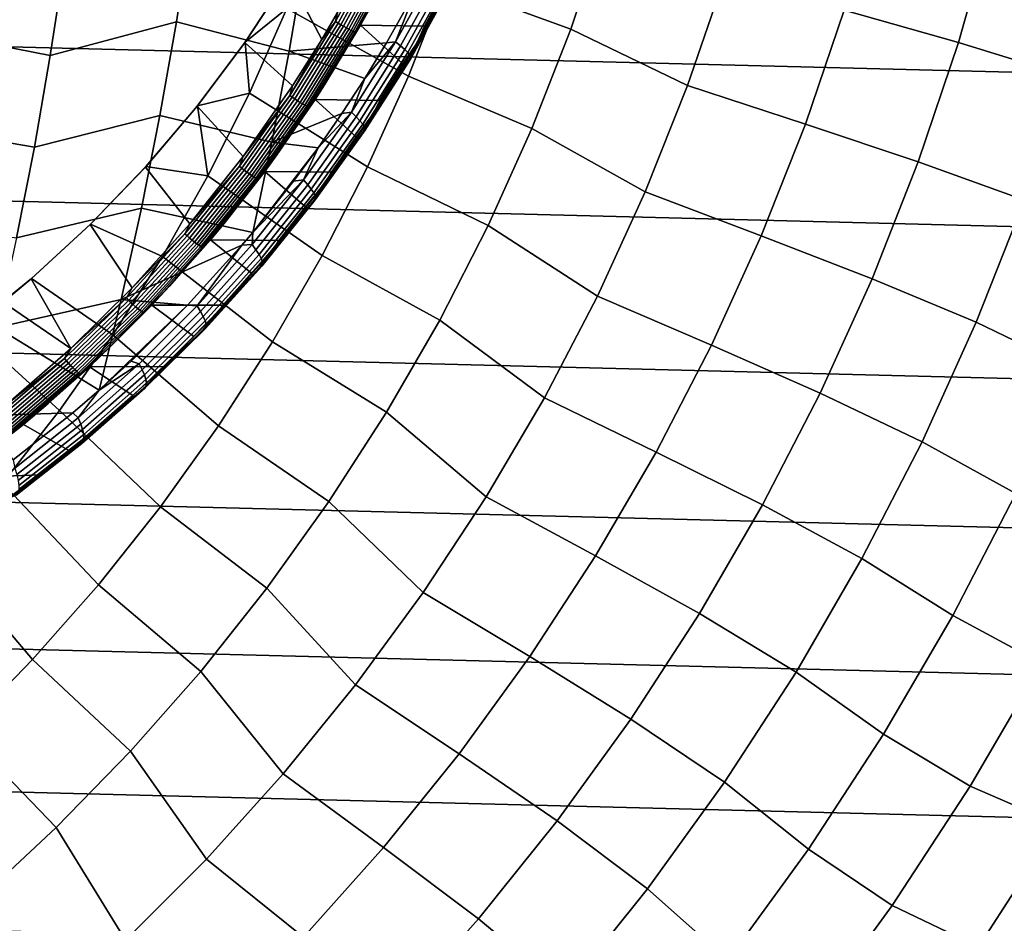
# Model space of a CAD drawing. Header units: metres. Extents: x -248 to 28, y -28 to 28.
# Tile 438 of 507: x 12 to 21, y -14 to -6. Entities that reach past the tile are written whole.
import ezdxf

# ---------------------------------------------------------------- set-up
doc = ezdxf.new("R2010")
doc.units = ezdxf.units.M
doc.layers.add('solid_10_061_053_XXX', color=7, linetype='CONTINUOUS')

msp = doc.modelspace()

# ---------------------------------------------------------------- linework, layer by layer
at = {"layer": 'solid_10_061_053_XXX'}
for points in [[(25.654264, -6.641425, -9.8), (-25.957792, -5.333158, -9.8), (-26.194746, -4.010602, -9.8), (25.957809, -5.333074, -9.8)], [(16.927977, -6.153057, 145.513077), (17.213314, -5.302673, 145.513077), (16.13413, -4.967654, 146.342194), (15.86695, -5.764342, 146.342194)], [(19.235439, -5.992, 143.698639), (20.198463, -6.265289, 142.717407), (20.487034, -5.245308, 142.717407), (19.512533, -5.016698, 143.698639)], [(12.53872, -6.374791, 152.227692), (13.602128, -6.091287, 151.535583), (13.723506, -5.294716, 151.696548), (12.657954, -5.594638, 152.395645)], [(13.723506, -5.294716, 151.696548), (13.602128, -6.091287, 151.535583), (14.554579, -6.33734, 150.696716), (14.684487, -5.562278, 150.8591)], [(17.213314, -5.302673, 145.513077), (16.927977, -6.153057, 145.513077), (17.914516, -6.626789, 144.631226), (18.226845, -5.711954, 144.631226)], [(20.198463, -6.265289, 142.717407), (21.10976, -6.54417, 141.689758), (21.411009, -5.47876, 141.689758), (20.487034, -5.245308, 142.717407)], [(25.284929, -7.93235, -9.8), (-25.654243, -6.641504, -9.8), (-25.957792, -5.333158, -9.8), (25.654264, -6.641425, -9.8)], [(11.644274, -5.36829, 153.167587), (11.531529, -6.176166, 152.998718), (12.53872, -6.374791, 152.227692), (12.657954, -5.594638, 152.395645)], [(14.944736, -6.087548, 147.679993), (14.960427, -6.012532, 147.68576), (15.293057, -5.441726, 147.619476)], [(14.944736, -6.087548, 147.679993), (15.293057, -5.441726, 147.619476), (15.315804, -5.453785, 147.61171), (14.966704, -6.10105, 147.672363)], [(14.966704, -6.10105, 147.672363), (15.315804, -5.453785, 147.61171), (15.339589, -5.465954, 147.608643), (14.989704, -6.114674, 147.669449)], [(14.989704, -6.114674, 147.669449), (15.339589, -5.465954, 147.608643), (15.363647, -5.477842, 147.610397), (15.012995, -6.127984, 147.671326)], [(15.012995, -6.127984, 147.671326), (15.363647, -5.477842, 147.610397), (15.387203, -5.489068, 147.616882), (15.035829, -6.14055, 147.677948)], [(15.156526, -6.117181, 147.767059), (15.502427, -5.466748, 147.706345), (15.868091, -5.805205, 149.185013), (15.694221, -6.12699, 149.223984)], [(15.218371, -6.00531, 147.752655), (15.502427, -5.466748, 147.706345), (15.156526, -6.117181, 147.767059)], [(14.684487, -5.562278, 150.8591), (14.554579, -6.33734, 150.696716), (15.374509, -6.267599, 150.039688), (15.617653, -5.837612, 149.987717)], [(15.035829, -6.14055, 147.677948), (15.387203, -5.489068, 147.616882), (15.409504, -5.49927, 147.627914), (15.057471, -6.151969, 147.689102)], [(15.057471, -6.151969, 147.689102), (15.409504, -5.49927, 147.627914), (15.429831, -5.508121, 147.643143), (15.077229, -6.161875, 147.704422)], [(15.077229, -6.161875, 147.704422), (15.429831, -5.508121, 147.643143), (15.44753, -5.515337, 147.662048), (15.094463, -6.169949, 147.723419)], [(15.094463, -6.169949, 147.723419), (15.44753, -5.515337, 147.662048), (15.462033, -5.520684, 147.684067), (15.108623, -6.175931, 147.745483)], [(15.108623, -6.175931, 147.745483), (15.462033, -5.520684, 147.684067), (15.218371, -6.00531, 147.752655)], [(14.960427, -6.012532, 147.68576), (14.828484, -6.237625, 147.708725), (14.548141, -5.70352, 147.993027), (15.086599, -5.581362, 147.709396)], [(15.451679, -6.258082, 149.970215), (15.790298, -5.641862, 149.899216), (15.617653, -5.837612, 149.987717)], [(15.493754, -6.2925, 149.899948), (15.834881, -5.672819, 149.828873), (15.790298, -5.641862, 149.899216), (15.451679, -6.258082, 149.970215)], [(14.18016, -6.263737, 148.067734), (14.181722, -6.260902, 147.248413), (14.549392, -5.700786, 147.171326), (14.548141, -5.70352, 147.993027)], [(14.548141, -5.70352, 147.993027), (14.828484, -6.237625, 147.708725), (14.581978, -6.630381, 147.751648), (14.18016, -6.263737, 148.067734)], [(14.532484, -5.976678, 147.116699), (14.549392, -5.700786, 147.171326), (14.181722, -6.260902, 147.248413)], [(15.527972, -6.323028, 149.823853), (15.871443, -5.700264, 149.752701), (15.834881, -5.672819, 149.828873), (15.493754, -6.2925, 149.899948)], [(15.553852, -6.349237, 149.742996), (15.899472, -5.723812, 149.671738), (15.871443, -5.700264, 149.752701), (15.527972, -6.323028, 149.823853)], [(15.57103, -6.37076, 149.658524), (15.918576, -5.743132, 149.587158), (15.899472, -5.723812, 149.671738), (15.553852, -6.349237, 149.742996)], [(15.920299, -5.773333, 149.323593), (15.629339, -6.269828, 149.291977), (15.868091, -5.805205, 149.185013), (15.963879, -5.653969, 149.224442)], [(17.914516, -6.626789, 144.631226), (18.90963, -6.952127, 143.698639), (19.235439, -5.992, 143.698639), (18.226845, -5.711954, 144.631226)], [(15.560458, -6.546747, 146.342194), (15.86695, -5.764342, 146.342194), (14.532484, -5.976678, 147.116699)], [(16.600658, -6.988181, 145.513077), (16.927977, -6.153057, 145.513077), (15.86695, -5.764342, 146.342194), (15.560458, -6.546747, 146.342194)], [(15.568577, -6.404546, 149.395401), (15.920299, -5.773333, 149.323593), (15.929063, -5.768067, 149.41185), (15.578444, -6.39861, 149.483505)], [(15.629339, -6.269828, 149.291977), (15.920299, -5.773333, 149.323593), (15.568577, -6.404546, 149.395401)], [(15.579267, -6.387296, 149.571625), (15.928486, -5.757953, 149.500122), (15.918576, -5.743132, 149.587158), (15.57103, -6.37076, 149.658524)], [(15.578444, -6.39861, 149.483505), (15.929063, -5.768067, 149.41185), (15.928486, -5.757953, 149.500122), (15.579267, -6.387296, 149.571625)], [(15.629339, -6.269828, 149.291977), (15.694221, -6.12699, 149.223984), (15.868091, -5.805205, 149.185013)], [(15.451679, -6.258082, 149.970215), (15.617653, -5.837612, 149.987717), (15.374509, -6.267599, 150.039688)], [(14.217817, -6.690847, 147.116699), (14.532484, -5.976678, 147.116699), (14.181722, -6.260902, 147.248413)], [(15.215412, -7.312932, 146.342194), (15.560458, -6.546747, 146.342194), (14.532484, -5.976678, 147.116699), (14.217817, -6.690847, 147.116699)], [(14.944736, -6.087548, 147.679993), (14.828484, -6.237625, 147.708725), (14.960427, -6.012532, 147.68576)], [(14.851411, -6.619987, 147.816528), (15.218371, -6.00531, 147.752655), (15.156526, -6.117181, 147.767059)], [(15.108623, -6.175931, 147.745483), (15.218371, -6.00531, 147.752655), (14.851411, -6.619987, 147.816528)], [(18.90963, -6.952127, 143.698639), (19.859146, -7.269529, 142.717407), (20.198463, -6.265289, 142.717407), (19.235439, -5.992, 143.698639)], [(12.404055, -7.147351, 152.037994), (13.463882, -6.880183, 151.352234), (13.602128, -6.091287, 151.535583), (12.53872, -6.374791, 152.227692)], [(13.602128, -6.091287, 151.535583), (13.463882, -6.880183, 151.352234), (14.407866, -7.104628, 150.513336), (14.554579, -6.33734, 150.696716)], [(14.55784, -6.71037, 147.74736), (14.828484, -6.237625, 147.708725), (14.944736, -6.087548, 147.679993)], [(14.55784, -6.71037, 147.74736), (14.944736, -6.087548, 147.679993), (14.966704, -6.10105, 147.672363), (14.578947, -6.725261, 147.739883)], [(14.578947, -6.725261, 147.739883), (14.966704, -6.10105, 147.672363), (14.989704, -6.114674, 147.669449), (14.601077, -6.740286, 147.737106)], [(14.601077, -6.740286, 147.737106), (14.989704, -6.114674, 147.669449), (15.012995, -6.127984, 147.671326), (14.623518, -6.754963, 147.739136)], [(14.623518, -6.754963, 147.739136), (15.012995, -6.127984, 147.671326), (15.035829, -6.14055, 147.677948), (14.64555, -6.76882, 147.745895)], [(14.64555, -6.76882, 147.745895), (15.035829, -6.14055, 147.677948), (15.057471, -6.151969, 147.689102), (14.666464, -6.781412, 147.757172)], [(14.77164, -6.745882, 147.834763), (15.156526, -6.117181, 147.767059), (15.511193, -6.443374, 149.266022), (15.319212, -6.754038, 149.311203)], [(14.851411, -6.619987, 147.816528), (15.156526, -6.117181, 147.767059), (14.77164, -6.745882, 147.834763)], [(15.629339, -6.269828, 149.291977), (15.511193, -6.443374, 149.266022), (15.156526, -6.117181, 147.767059), (15.694221, -6.12699, 149.223984)], [(11.531529, -6.176166, 152.998718), (11.403118, -6.976356, 152.806366), (12.404055, -7.147351, 152.037994), (12.53872, -6.374791, 152.227692)], [(14.666464, -6.781412, 147.757172), (15.057471, -6.151969, 147.689102), (15.077229, -6.161875, 147.704422), (14.685588, -6.792333, 147.772614)], [(14.685588, -6.792333, 147.772614), (15.077229, -6.161875, 147.704422), (15.094463, -6.169949, 147.723419), (14.702308, -6.801233, 147.791702)], [(14.702308, -6.801233, 147.791702), (15.094463, -6.169949, 147.723419), (15.108623, -6.175931, 147.745483), (14.716085, -6.807827, 147.813828)], [(14.716085, -6.807827, 147.813828), (15.108623, -6.175931, 147.745483), (14.851411, -6.619987, 147.816528)], [(16.927977, -6.153057, 145.513077), (16.600658, -6.988181, 145.513077), (17.556305, -7.524652, 144.631226), (17.914516, -6.626789, 144.631226)], [(13.777429, -6.801564, 148.149246), (13.779586, -6.798327, 147.332443), (14.181722, -6.260902, 147.248413), (14.18016, -6.263737, 148.067734)], [(14.18016, -6.263737, 148.067734), (14.581978, -6.630381, 147.751648), (14.166437, -7.224616, 147.824051), (13.777429, -6.801564, 148.149246)], [(14.217817, -6.690847, 147.116699), (14.181722, -6.260902, 147.248413), (13.779586, -6.798327, 147.332443)], [(14.554579, -6.33734, 150.696716), (15.190436, -6.568359, 150.080353), (15.374509, -6.267599, 150.039688)], [(14.55784, -6.71037, 147.74736), (14.581978, -6.630381, 147.751648), (14.828484, -6.237625, 147.708725)], [(15.079348, -6.852544, 150.05275), (15.451679, -6.258082, 149.970215), (15.190436, -6.568359, 150.080353)], [(15.118665, -6.890307, 149.98259), (15.493754, -6.2925, 149.899948), (15.451679, -6.258082, 149.970215), (15.079348, -6.852544, 150.05275)], [(15.1503, -6.923818, 149.906631), (15.527972, -6.323028, 149.823853), (15.493754, -6.2925, 149.899948), (15.118665, -6.890307, 149.98259)], [(15.451679, -6.258082, 149.970215), (15.374509, -6.267599, 150.039688), (15.190436, -6.568359, 150.080353)], [(15.568577, -6.404546, 149.395401), (15.261473, -6.865292, 149.370483), (15.511193, -6.443374, 149.266022), (15.629339, -6.269828, 149.291977)], [(19.859146, -7.269529, 142.717407), (20.755531, -7.593157, 141.689758), (21.10976, -6.54417, 141.689758), (20.198463, -6.265289, 142.717407)], [(14.554579, -6.33734, 150.696716), (14.407866, -7.104628, 150.513336), (14.998103, -6.863158, 150.124069), (15.190436, -6.568359, 150.080353)], [(15.173811, -6.952606, 149.825928), (15.553852, -6.349237, 149.742996), (15.527972, -6.323028, 149.823853), (15.1503, -6.923818, 149.906631)], [(15.188867, -6.976268, 149.741638), (15.57103, -6.37076, 149.658524), (15.553852, -6.349237, 149.742996), (15.173811, -6.952606, 149.825928)], [(15.195256, -6.994472, 149.654907), (15.579267, -6.387296, 149.571625), (15.57103, -6.37076, 149.658524), (15.188867, -6.976268, 149.741638)], [(15.19289, -7.006962, 149.566971), (15.578444, -6.39861, 149.483505), (15.579267, -6.387296, 149.571625), (15.195256, -6.994472, 149.654907)], [(15.181801, -7.013563, 149.479065), (15.568577, -6.404546, 149.395401), (15.578444, -6.39861, 149.483505), (15.19289, -7.006962, 149.566971)], [(15.261473, -6.865292, 149.370483), (15.568577, -6.404546, 149.395401), (15.181801, -7.013563, 149.479065)], [(15.261473, -6.865292, 149.370483), (15.319212, -6.754038, 149.311203), (15.511193, -6.443374, 149.266022)], [(16.232168, -7.805974, 145.513077), (16.600658, -6.988181, 145.513077), (15.560458, -6.546747, 146.342194), (15.215412, -7.312932, 146.342194)], [(24.850672, -9.202921, -9.8), (-25.284903, -7.932432, -9.8), (-25.654243, -6.641504, -9.8), (25.284929, -7.93235, -9.8)], [(14.55784, -6.71037, 147.74736), (14.166437, -7.224616, 147.824051), (14.581978, -6.630381, 147.751648)], [(14.449234, -7.211546, 147.886612), (14.851411, -6.619987, 147.816528), (14.77164, -6.745882, 147.834763)], [(14.716085, -6.807827, 147.813828), (14.851411, -6.619987, 147.816528), (14.449234, -7.211546, 147.886612)], [(15.079348, -6.852544, 150.05275), (15.190436, -6.568359, 150.080353), (14.998103, -6.863158, 150.124069)], [(17.556305, -7.524652, 144.631226), (18.535931, -7.894648, 143.698639), (18.90963, -6.952127, 143.698639), (17.914516, -6.626789, 144.631226)], [(13.86808, -7.388512, 147.116699), (14.217817, -6.690847, 147.116699), (13.779586, -6.798327, 147.332443)], [(14.832668, -8.060999, 146.342194), (15.215412, -7.312932, 146.342194), (14.217817, -6.690847, 147.116699), (13.86808, -7.388512, 147.116699)], [(14.133902, -7.307876, 147.821228), (14.166437, -7.224616, 147.824051), (14.55784, -6.71037, 147.74736)], [(14.133902, -7.307876, 147.821228), (14.55784, -6.71037, 147.74736), (14.578947, -6.725261, 147.739883), (14.154066, -7.324096, 147.813919)], [(14.154066, -7.324096, 147.813919), (14.578947, -6.725261, 147.739883), (14.601077, -6.740286, 147.737106), (14.175244, -7.340462, 147.811325)], [(13.341927, -7.314016, 148.237122), (13.344292, -7.31093, 147.423111), (13.779586, -6.798327, 147.332443), (13.777429, -6.801564, 148.149246)], [(13.777429, -6.801564, 148.149246), (14.166437, -7.224616, 147.824051), (13.715192, -7.793037, 147.90271), (13.341927, -7.314016, 148.237122)], [(13.86808, -7.388512, 147.116699), (13.779586, -6.798327, 147.332443), (13.344292, -7.31093, 147.423111)], [(14.175244, -7.340462, 147.811325), (14.601077, -6.740286, 147.737106), (14.623518, -6.754963, 147.739136), (14.196756, -7.356448, 147.813507)], [(14.196756, -7.356448, 147.813507), (14.623518, -6.754963, 147.739136), (14.64555, -6.76882, 147.745895), (14.217911, -7.371541, 147.820435)], [(14.217911, -7.371541, 147.820435), (14.64555, -6.76882, 147.745895), (14.666464, -6.781412, 147.757172), (14.238028, -7.385255, 147.831848)], [(14.238028, -7.385255, 147.831848), (14.666464, -6.781412, 147.757172), (14.685588, -6.792333, 147.772614), (14.25646, -7.397149, 147.847397)], [(14.25646, -7.397149, 147.847397), (14.685588, -6.792333, 147.772614), (14.702308, -6.801233, 147.791702), (14.272615, -7.406842, 147.866592)], [(14.272615, -7.406842, 147.866592), (14.702308, -6.801233, 147.791702), (14.716085, -6.807827, 147.813828), (14.285975, -7.414021, 147.888794)], [(14.285975, -7.414021, 147.888794), (14.716085, -6.807827, 147.813828), (14.449234, -7.211546, 147.886612)], [(14.349042, -7.350546, 147.909195), (14.77164, -6.745882, 147.834763), (15.118539, -7.05865, 149.359604), (14.909459, -7.356875, 149.411331)], [(14.449234, -7.211546, 147.886612), (14.77164, -6.745882, 147.834763), (14.349042, -7.350546, 147.909195)], [(15.261473, -6.865292, 149.370483), (15.118539, -7.05865, 149.359604), (14.77164, -6.745882, 147.834763), (15.319212, -6.754038, 149.311203)], [(12.254116, -7.91139, 151.826782), (13.308946, -7.660403, 151.146729), (13.463882, -6.880183, 151.352234), (12.404055, -7.147351, 152.037994)], [(13.463882, -6.880183, 151.352234), (13.308946, -7.660403, 151.146729), (14.245947, -7.865396, 150.306946), (14.407866, -7.104628, 150.513336)], [(14.407866, -7.104628, 150.513336), (14.797963, -7.151468, 150.170868), (14.998103, -6.863158, 150.124069)], [(14.67494, -7.423197, 150.147629), (15.079348, -6.852544, 150.05275), (14.797963, -7.151468, 150.170868)], [(14.711257, -7.464182, 150.077667), (15.118665, -6.890307, 149.98259), (15.079348, -6.852544, 150.05275), (14.67494, -7.423197, 150.147629)], [(14.740084, -7.500569, 150.001923), (15.1503, -6.923818, 149.906631), (15.118665, -6.890307, 149.98259), (14.711257, -7.464182, 150.077667)], [(15.079348, -6.852544, 150.05275), (14.998103, -6.863158, 150.124069), (14.797963, -7.151468, 150.170868)], [(15.181801, -7.013563, 149.479065), (14.86178, -7.438453, 149.46077), (15.118539, -7.05865, 149.359604), (15.261473, -6.865292, 149.370483)], [(14.761016, -7.531849, 149.921432), (15.173811, -6.952606, 149.825928), (15.1503, -6.923818, 149.906631), (14.740084, -7.500569, 150.001923)], [(14.773758, -7.557581, 149.837357), (15.188867, -6.976268, 149.741638), (15.173811, -6.952606, 149.825928), (14.761016, -7.531849, 149.921432)], [(18.535931, -7.894648, 143.698639), (19.469936, -8.255506, 142.717407), (19.859146, -7.269529, 142.717407), (18.90963, -6.952127, 143.698639)], [(11.403118, -6.976356, 152.806366), (11.259202, -7.767858, 152.590775), (12.254116, -7.91139, 151.826782), (12.404055, -7.147351, 152.037994)], [(14.761652, -7.598305, 149.5755), (15.181801, -7.013563, 149.479065), (15.19289, -7.006962, 149.566971), (14.774078, -7.591044, 149.663162)], [(14.86178, -7.438453, 149.46077), (15.181801, -7.013563, 149.479065), (14.761652, -7.598305, 149.5755)], [(14.778132, -7.577406, 149.75087), (15.195256, -6.994472, 149.654907), (15.188867, -6.976268, 149.741638), (14.773758, -7.557581, 149.837357)], [(14.774078, -7.591044, 149.663162), (15.19289, -7.006962, 149.566971), (15.195256, -6.994472, 149.654907), (14.778132, -7.577406, 149.75087)], [(14.86178, -7.438453, 149.46077), (14.909459, -7.356875, 149.411331), (15.118539, -7.05865, 149.359604)], [(16.600658, -6.988181, 145.513077), (16.232168, -7.805974, 145.513077), (17.153128, -8.403241, 144.631226), (17.556305, -7.524652, 144.631226)], [(14.407866, -7.104628, 150.513336), (14.245947, -7.865396, 150.306946), (14.797963, -7.151468, 150.170868)], [(14.133902, -7.307876, 147.821228), (13.715192, -7.793037, 147.90271), (14.166437, -7.224616, 147.824051)], [(14.013318, -7.777971, 147.962601), (14.449234, -7.211546, 147.886612), (14.349042, -7.350546, 147.909195)], [(14.285975, -7.414021, 147.888794), (14.449234, -7.211546, 147.886612), (14.013318, -7.777971, 147.962601)], [(14.245947, -7.865396, 150.306946), (14.590344, -7.432963, 150.22084), (14.797963, -7.151468, 150.170868)], [(14.67494, -7.423197, 150.147629), (14.797963, -7.151468, 150.170868), (14.590344, -7.432963, 150.22084)], [(13.674596, -7.877867, 147.901291), (13.715192, -7.793037, 147.90271), (14.133902, -7.307876, 147.821228)], [(13.674596, -7.877867, 147.901291), (14.133902, -7.307876, 147.821228), (14.154066, -7.324096, 147.813919), (13.693742, -7.895352, 147.894165)], [(19.469936, -8.255506, 142.717407), (20.349213, -8.623087, 141.689758), (20.755531, -7.593157, 141.689758), (19.859146, -7.269529, 142.717407)], [(12.875086, -7.799202, 148.330994), (12.877505, -7.796424, 147.519974), (13.344292, -7.31093, 147.423111), (13.341927, -7.314016, 148.237122)], [(13.341927, -7.314016, 148.237122), (13.715192, -7.793037, 147.90271), (13.229757, -8.333499, 147.987305), (12.875086, -7.799202, 148.330994)], [(13.86808, -7.388512, 147.116699), (13.344292, -7.31093, 147.423111), (12.877505, -7.796424, 147.519974), (13.484136, -8.067951, 147.116699)], [(14.413174, -8.789093, 146.342194), (14.832668, -8.060999, 146.342194), (13.86808, -7.388512, 147.116699), (13.484136, -8.067951, 147.116699)], [(13.693742, -7.895352, 147.894165), (14.154066, -7.324096, 147.813919), (14.175244, -7.340462, 147.811325), (13.713892, -7.912994, 147.891739)], [(13.713892, -7.912994, 147.891739), (14.175244, -7.340462, 147.811325), (14.196756, -7.356448, 147.813507), (13.7344, -7.930227, 147.894104)], [(13.7344, -7.930227, 147.894104), (14.196756, -7.356448, 147.813507), (14.217911, -7.371541, 147.820435), (13.754605, -7.946496, 147.901199)], [(13.754605, -7.946496, 147.901199), (14.217911, -7.371541, 147.820435), (14.238028, -7.385255, 147.831848), (13.773859, -7.961279, 147.912766)], [(13.773859, -7.961279, 147.912766), (14.238028, -7.385255, 147.831848), (14.25646, -7.397149, 147.847397), (13.791544, -7.9741, 147.928452)], [(13.890149, -7.928919, 147.990067), (14.349042, -7.350546, 147.909195), (14.692222, -7.64842, 149.466431), (14.467177, -7.932951, 149.52504)], [(14.013318, -7.777971, 147.962601), (14.349042, -7.350546, 147.909195), (13.890149, -7.928919, 147.990067)], [(14.86178, -7.438453, 149.46077), (14.692222, -7.64842, 149.466431), (14.349042, -7.350546, 147.909195), (14.909459, -7.356875, 149.411331)], [(15.823422, -8.604407, 145.513077), (16.232168, -7.805974, 145.513077), (15.215412, -7.312932, 146.342194), (14.832668, -8.060999, 146.342194)], [(13.791544, -7.9741, 147.928452), (14.25646, -7.397149, 147.847397), (14.272615, -7.406842, 147.866592), (13.80709, -7.984548, 147.947739)], [(13.80709, -7.984548, 147.947739), (14.272615, -7.406842, 147.866592), (14.285975, -7.414021, 147.888794), (13.819997, -7.992286, 147.970032)], [(13.819997, -7.992286, 147.970032), (14.285975, -7.414021, 147.888794), (14.013318, -7.777971, 147.962601)], [(14.240235, -7.968049, 150.255783), (14.67494, -7.423197, 150.147629), (14.245947, -7.865396, 150.306946)], [(14.273323, -8.012127, 150.186096), (14.711257, -7.464182, 150.077667), (14.67494, -7.423197, 150.147629), (14.240235, -7.968049, 150.255783)], [(14.67494, -7.423197, 150.147629), (14.590344, -7.432963, 150.22084), (14.245947, -7.865396, 150.306946)], [(14.299123, -8.051281, 150.110626), (14.740084, -7.500569, 150.001923), (14.711257, -7.464182, 150.077667), (14.273323, -8.012127, 150.186096)], [(14.431904, -7.987485, 149.563736), (14.692222, -7.64842, 149.466431), (14.86178, -7.438453, 149.46077)], [(14.431904, -7.987485, 149.563736), (14.86178, -7.438453, 149.46077), (14.761652, -7.598305, 149.5755)], [(14.317273, -8.084962, 150.030441), (14.761016, -7.531849, 149.921432), (14.740084, -7.500569, 150.001923), (14.299123, -8.051281, 150.110626)], [(14.327519, -8.112696, 149.946671), (14.773758, -7.557581, 149.837357), (14.761016, -7.531849, 149.921432), (14.317273, -8.084962, 150.030441)], [(17.153128, -8.403241, 144.631226), (18.115288, -8.817174, 143.698639), (18.535931, -7.894648, 143.698639), (17.556305, -7.524652, 144.631226)], [(14.309959, -8.156778, 149.685654), (14.761652, -7.598305, 149.5755), (14.774078, -7.591044, 149.663162), (14.323837, -8.148858, 149.773056)], [(14.431904, -7.987485, 149.563736), (14.761652, -7.598305, 149.5755), (14.309959, -8.156778, 149.685654)], [(14.323837, -8.148858, 149.773056), (14.774078, -7.591044, 149.663162), (14.778132, -7.577406, 149.75087), (14.329718, -8.134095, 149.860458)], [(14.329718, -8.134095, 149.860458), (14.778132, -7.577406, 149.75087), (14.773758, -7.557581, 149.837357), (14.327519, -8.112696, 149.946671)], [(20.755531, -7.593157, 141.689758), (20.349213, -8.623087, 141.689758), (21.164335, -9.014113, 140.617996), (21.591024, -7.937943, 140.617996)], [(12.089097, -8.666004, 151.594299), (13.137514, -8.430961, 150.919357), (13.308946, -7.660403, 151.146729), (12.254116, -7.91139, 151.826782)], [(13.308946, -7.660403, 151.146729), (13.137514, -8.430961, 150.919357), (14.155219, -7.972886, 150.330307), (14.245947, -7.865396, 150.306946)], [(14.431904, -7.987485, 149.563736), (14.467177, -7.932951, 149.52504), (14.692222, -7.64842, 149.466431)], [(12.377996, -8.255672, 148.430588), (12.380787, -8.252901, 147.62265), (12.877505, -7.796424, 147.519974), (12.875086, -7.799202, 148.330994)], [(12.875086, -7.799202, 148.330994), (13.229757, -8.333499, 147.987305), (12.711805, -8.843927, 148.077499), (12.377996, -8.255672, 148.430588)], [(13.066931, -8.72749, 147.116699), (13.484136, -8.067951, 147.116699), (12.877505, -7.796424, 147.519974), (12.380787, -8.252901, 147.62265)], [(13.674596, -7.877867, 147.901291), (13.229757, -8.333499, 147.987305), (13.715192, -7.793037, 147.90271)], [(13.545237, -8.317336, 148.044189), (14.013318, -7.777971, 147.962601), (13.890149, -7.928919, 147.990067)], [(13.819997, -7.992286, 147.970032), (14.013318, -7.777971, 147.962601), (13.545237, -8.317336, 148.044189)], [(16.232168, -7.805974, 145.513077), (15.823422, -8.604407, 145.513077), (16.706015, -9.260308, 144.631226), (17.153128, -8.403241, 144.631226)], [(13.181716, -8.418267, 147.987183), (13.229757, -8.333499, 147.987305), (13.674596, -7.877867, 147.901291)], [(13.181716, -8.418267, 147.987183), (13.674596, -7.877867, 147.901291), (13.693742, -7.895352, 147.894165), (13.199771, -8.436948, 147.98024)], [(14.240235, -7.968049, 150.255783), (14.245947, -7.865396, 150.306946), (14.155219, -7.972886, 150.330307)], [(24.352566, -10.449987, -9.8), (-24.850639, -9.203009, -9.8), (-25.284903, -7.932432, -9.8), (24.850672, -9.202921, -9.8)], [(13.199771, -8.436948, 147.98024), (13.693742, -7.895352, 147.894165), (13.713892, -7.912994, 147.891739), (13.218821, -8.455797, 147.978012)], [(13.218821, -8.455797, 147.978012), (13.713892, -7.912994, 147.891739), (13.7344, -7.930227, 147.894104), (13.238253, -8.474209, 147.980576)], [(13.238253, -8.474209, 147.980576), (13.7344, -7.930227, 147.894104), (13.754605, -7.946496, 147.901199), (13.257442, -8.491591, 147.987839)], [(13.257442, -8.491591, 147.987839), (13.754605, -7.946496, 147.901199), (13.773859, -7.961279, 147.912766), (13.275774, -8.507385, 147.999573)], [(13.275774, -8.507385, 147.999573), (13.773859, -7.961279, 147.912766), (13.791544, -7.9741, 147.928452), (13.292656, -8.521084, 148.015396)], [(13.396523, -8.478814, 148.077057), (13.890149, -7.928919, 147.990067), (14.2346, -8.210196, 149.587189), (13.99483, -8.479869, 149.652954)], [(13.545237, -8.317336, 148.044189), (13.890149, -7.928919, 147.990067), (13.396523, -8.478814, 148.077057)], [(13.777129, -8.485167, 150.378067), (14.240235, -7.968049, 150.255783), (14.155219, -7.972886, 150.330307)], [(13.806768, -8.532205, 150.308762), (14.273323, -8.012127, 150.186096), (14.240235, -7.968049, 150.255783), (13.777129, -8.485167, 150.378067)], [(14.431904, -7.987485, 149.563736), (14.2346, -8.210196, 149.587189), (13.890149, -7.928919, 147.990067), (14.467177, -7.932951, 149.52504)], [(18.115288, -8.817174, 143.698639), (19.031809, -9.220739, 142.717407), (19.469936, -8.255506, 142.717407), (18.535931, -7.894648, 143.698639)], [(13.137514, -8.430961, 150.919357), (13.697151, -8.479555, 150.45253), (14.155219, -7.972886, 150.330307)], [(13.292656, -8.521084, 148.015396), (13.791544, -7.9741, 147.928452), (13.80709, -7.984548, 147.947739), (13.307549, -8.532246, 148.034805)], [(13.307549, -8.532246, 148.034805), (13.80709, -7.984548, 147.947739), (13.819997, -7.992286, 147.970032), (13.319971, -8.540514, 148.057175)], [(13.319971, -8.540514, 148.057175), (13.819997, -7.992286, 147.970032), (13.545237, -8.317336, 148.044189)], [(13.777129, -8.485167, 150.378067), (14.155219, -7.972886, 150.330307), (13.697151, -8.479555, 150.45253)], [(13.829335, -8.574013, 150.233688), (14.299123, -8.051281, 150.110626), (14.273323, -8.012127, 150.186096), (13.806768, -8.532205, 150.308762)], [(13.844513, -8.610002, 150.153885), (14.317273, -8.084962, 150.030441), (14.299123, -8.051281, 150.110626), (13.829335, -8.574013, 150.233688)], [(13.973569, -8.510608, 149.680267), (14.2346, -8.210196, 149.587189), (14.431904, -7.987485, 149.563736)], [(13.973569, -8.510608, 149.680267), (14.431904, -7.987485, 149.563736), (14.309959, -8.156778, 149.685654)], [(13.95797, -9.495412, 146.342194), (14.413174, -8.789093, 146.342194), (13.484136, -8.067951, 147.116699), (13.066931, -8.72749, 147.116699)], [(13.844113, -8.678458, 149.897583), (14.323837, -8.148858, 149.773056), (14.329718, -8.134095, 149.860458), (13.851954, -8.662594, 149.98465)], [(13.852088, -8.639668, 150.070496), (14.327519, -8.112696, 149.946671), (14.317273, -8.084962, 150.030441), (13.844513, -8.610002, 150.153885)], [(13.851954, -8.662594, 149.98465), (14.329718, -8.134095, 149.860458), (14.327519, -8.112696, 149.946671), (13.852088, -8.639668, 150.070496)], [(15.375433, -9.381501, 145.513077), (15.823422, -8.604407, 145.513077), (14.832668, -8.060999, 146.342194), (14.413174, -8.789093, 146.342194)], [(13.828675, -8.687039, 149.810516), (14.309959, -8.156778, 149.685654), (14.323837, -8.148858, 149.773056), (13.844113, -8.678458, 149.897583)], [(13.973569, -8.510608, 149.680267), (14.309959, -8.156778, 149.685654), (13.828675, -8.687039, 149.810516)], [(13.973569, -8.510608, 149.680267), (13.99483, -8.479869, 149.652954), (14.2346, -8.210196, 149.587189)], [(12.617494, -9.365501, 147.116699), (13.066931, -8.72749, 147.116699), (12.380787, -8.252901, 147.62265), (11.855892, -8.678464, 147.730698)], [(12.377996, -8.255672, 148.430588), (12.140452, -8.454803, 148.478043), (11.855892, -8.678464, 147.730698), (12.380787, -8.252901, 147.62265)], [(12.377996, -8.255672, 148.430588), (12.711805, -8.843927, 148.077499), (12.140452, -8.454803, 148.478043)], [(19.031809, -9.220739, 142.717407), (19.891825, -9.631376, 141.689758), (20.349213, -8.623087, 141.689758), (19.469936, -8.255506, 142.717407)], [(13.181716, -8.418267, 147.987183), (12.711805, -8.843927, 148.077499), (13.229757, -8.333499, 147.987305)], [(13.046685, -8.827852, 148.131042), (13.545237, -8.317336, 148.044189), (13.396523, -8.478814, 148.077057)], [(13.319971, -8.540514, 148.057175), (13.545237, -8.317336, 148.044189), (13.046685, -8.827852, 148.131042)], [(12.711805, -8.843927, 148.077499), (12.163136, -9.322347, 148.172913), (11.738485, -9.001714, 148.479019), (12.140452, -8.454803, 148.478043)], [(12.089097, -8.666004, 151.594299), (12.950979, -9.194942, 150.667313), (13.137514, -8.430961, 150.919357)], [(12.657169, -8.927126, 148.078506), (12.711805, -8.843927, 148.077499), (13.181716, -8.418267, 147.987183)], [(12.657169, -8.927126, 148.078506), (13.181716, -8.418267, 147.987183), (13.199771, -8.436948, 147.98024), (12.674067, -8.94693, 148.071762)], [(12.674067, -8.94693, 148.071762), (13.199771, -8.436948, 147.98024), (13.218821, -8.455797, 147.978012), (12.69195, -8.966913, 148.069748)], [(12.69195, -8.966913, 148.069748), (13.218821, -8.455797, 147.978012), (13.238253, -8.474209, 147.980576), (12.710239, -8.986432, 148.072495)], [(13.137514, -8.430961, 150.919357), (12.950979, -9.194942, 150.667313), (13.697151, -8.479555, 150.45253)], [(16.706015, -9.260308, 144.631226), (17.648766, -9.71737, 143.698639), (18.115288, -8.817174, 143.698639), (17.153128, -8.403241, 144.631226)], [(12.710239, -8.986432, 148.072495), (13.238253, -8.474209, 147.980576), (13.257442, -8.491591, 147.987839), (12.728351, -9.004859, 148.079956)], [(12.728351, -9.004859, 148.079956), (13.257442, -8.491591, 147.987839), (13.275774, -8.507385, 147.999573), (12.745701, -9.021604, 148.091858)], [(12.745701, -9.021604, 148.091858), (13.275774, -8.507385, 147.999573), (13.292656, -8.521084, 148.015396), (12.761732, -9.036126, 148.107834)], [(12.761732, -9.036126, 148.107834), (13.292656, -8.521084, 148.015396), (13.307549, -8.532246, 148.034805), (12.775929, -9.047961, 148.127365)], [(12.775929, -9.047961, 148.127365), (13.307549, -8.532246, 148.034805), (13.319971, -8.540514, 148.057175), (12.787836, -9.056727, 148.149826)], [(12.787836, -9.056727, 148.149826), (13.319971, -8.540514, 148.057175), (13.046685, -8.827852, 148.131042)], [(12.86987, -8.998125, 148.1698), (13.396523, -8.478814, 148.077057), (13.748223, -8.741695, 149.722443), (13.495086, -8.995441, 149.79567)], [(13.046685, -8.827852, 148.131042), (13.396523, -8.478814, 148.077057), (12.86987, -8.998125, 148.1698)], [(12.950979, -9.194942, 150.667313), (13.220541, -8.950639, 150.587463), (13.697151, -8.479555, 150.45253)], [(13.777129, -8.485167, 150.378067), (13.697151, -8.479555, 150.45253), (13.220541, -8.950639, 150.587463), (13.287663, -8.972703, 150.515381)], [(13.31365, -9.022562, 150.446594), (13.806768, -8.532205, 150.308762), (13.777129, -8.485167, 150.378067), (13.287663, -8.972703, 150.515381)], [(13.332789, -9.066901, 150.372025), (13.829335, -8.574013, 150.233688), (13.806768, -8.532205, 150.308762), (13.31365, -9.022562, 150.446594)], [(13.973569, -8.510608, 149.680267), (13.748223, -8.741695, 149.722443), (13.396523, -8.478814, 148.077057), (13.99483, -8.479869, 149.652954)], [(13.488669, -9.006103, 149.811234), (13.748223, -8.741695, 149.722443), (13.973569, -8.510608, 149.680267)], [(13.488669, -9.006103, 149.811234), (13.973569, -8.510608, 149.680267), (13.828675, -8.687039, 149.810516)], [(13.344813, -9.105101, 150.292709), (13.844513, -8.610002, 150.153885), (13.829335, -8.574013, 150.233688), (13.332789, -9.066901, 150.372025)], [(13.349551, -9.136623, 150.209778), (13.852088, -8.639668, 150.070496), (13.844513, -8.610002, 150.153885), (13.344813, -9.105101, 150.292709)], [(15.823422, -8.604407, 145.513077), (15.375433, -9.381501, 145.513077), (16.216114, -10.093657, 144.631226), (16.706015, -9.260308, 144.631226)], [(20.349213, -8.623087, 141.689758), (19.891825, -9.631376, 141.689758), (20.684044, -10.067454, 140.617996), (21.164335, -9.014113, 140.617996)], [(12.136933, -9.980412, 147.116699), (12.617494, -9.365501, 147.116699), (11.855892, -8.678464, 147.730698), (11.348875, -9.041702, 147.834641)], [(12.089097, -8.666004, 151.594299), (11.909224, -9.410316, 151.340897), (12.72895, -9.385272, 150.735016), (12.950979, -9.194942, 150.667313)], [(13.319907, -9.187212, 149.95105), (13.828675, -8.687039, 149.810516), (13.844113, -8.678458, 149.897583), (13.33701, -9.177969, 150.03775)], [(13.488669, -9.006103, 149.811234), (13.828675, -8.687039, 149.810516), (13.319907, -9.187212, 149.95105)], [(13.33701, -9.177969, 150.03775), (13.844113, -8.678458, 149.897583), (13.851954, -8.662594, 149.98465), (13.346938, -9.161027, 150.12439)], [(13.346938, -9.161027, 150.12439), (13.851954, -8.662594, 149.98465), (13.852088, -8.639668, 150.070496), (13.349551, -9.136623, 150.209778)], [(13.468182, -10.178204, 146.342194), (13.95797, -9.495412, 146.342194), (13.066931, -8.72749, 147.116699), (12.617494, -9.365501, 147.116699)], [(13.488669, -9.006103, 149.811234), (13.495086, -8.995441, 149.79567), (13.748223, -8.741695, 149.722443)], [(14.889312, -10.135329, 145.513077), (15.375433, -9.381501, 145.513077), (14.413174, -8.789093, 146.342194), (13.95797, -9.495412, 146.342194)], [(12.657169, -8.927126, 148.078506), (12.163136, -9.322347, 148.172913), (12.711805, -8.843927, 148.077499)], [(12.519433, -9.307812, 148.222794), (13.046685, -8.827852, 148.131042), (12.86987, -8.998125, 148.1698)], [(12.787836, -9.056727, 148.149826), (13.046685, -8.827852, 148.131042), (12.519433, -9.307812, 148.222794)], [(17.648766, -9.71737, 143.698639), (18.545864, -10.162808, 142.717407), (19.031809, -9.220739, 142.717407), (18.115288, -8.817174, 143.698639)], [(12.102985, -9.402634, 148.17485), (12.163136, -9.322347, 148.172913), (12.657169, -8.927126, 148.078506)], [(12.102985, -9.402634, 148.17485), (12.657169, -8.927126, 148.078506), (12.674067, -8.94693, 148.071762), (12.118665, -9.423484, 148.168335)], [(12.118665, -9.423484, 148.168335), (12.674067, -8.94693, 148.071762), (12.69195, -8.966913, 148.069748), (12.135315, -9.444523, 148.166519)], [(12.135315, -9.444523, 148.166519), (12.69195, -8.966913, 148.069748), (12.710239, -8.986432, 148.072495), (12.152402, -9.465074, 148.169495)], [(13.287663, -8.972703, 150.515381), (13.220541, -8.950639, 150.587463), (12.950979, -9.194942, 150.667313)], [(12.152402, -9.465074, 148.169495), (12.710239, -8.986432, 148.072495), (12.728351, -9.004859, 148.079956), (12.169376, -9.484477, 148.177139)], [(12.169376, -9.484477, 148.177139), (12.728351, -9.004859, 148.079956), (12.745701, -9.021604, 148.091858), (12.185693, -9.502107, 148.18924)], [(12.185693, -9.502107, 148.18924), (12.745701, -9.021604, 148.091858), (12.761732, -9.036126, 148.107834), (12.200826, -9.517399, 148.205368)], [(12.200826, -9.517399, 148.205368), (12.761732, -9.036126, 148.107834), (12.775929, -9.047961, 148.127365), (12.21429, -9.529861, 148.225021)], [(12.21429, -9.529861, 148.225021), (12.775929, -9.047961, 148.127365), (12.787836, -9.056727, 148.149826), (12.225652, -9.539092, 148.247574)], [(12.86987, -8.998125, 148.1698), (13.235813, -9.240858, 149.872742), (12.700123, -9.705933, 150.038544), (12.312025, -9.484849, 148.267929)], [(12.519433, -9.307812, 148.222794), (12.86987, -8.998125, 148.1698), (12.312025, -9.484849, 148.267929)], [(12.773966, -9.42888, 150.668549), (13.287663, -8.972703, 150.515381), (12.950979, -9.194942, 150.667313)], [(12.796113, -9.481407, 150.600403), (13.31365, -9.022562, 150.446594), (13.287663, -8.972703, 150.515381), (12.773966, -9.42888, 150.668549)], [(12.811646, -9.528152, 150.526474), (13.332789, -9.066901, 150.372025), (13.31365, -9.022562, 150.446594), (12.796113, -9.481407, 150.600403)], [(13.488669, -9.006103, 149.811234), (13.235813, -9.240858, 149.872742), (12.86987, -8.998125, 148.1698), (13.495086, -8.995441, 149.79567)], [(12.979168, -9.472283, 149.957504), (13.235813, -9.240858, 149.872742), (13.488669, -9.006103, 149.811234)], [(12.979168, -9.472283, 149.957504), (13.488669, -9.006103, 149.811234), (13.319907, -9.187212, 149.95105)], [(12.225652, -9.539092, 148.247574), (12.787836, -9.056727, 148.149826), (12.519433, -9.307812, 148.222794)], [(12.820348, -9.568456, 150.447769), (13.344813, -9.105101, 150.292709), (13.332789, -9.066901, 150.372025), (12.811646, -9.528152, 150.526474)], [(12.822097, -9.601754, 150.365417), (13.349551, -9.136623, 150.209778), (13.344813, -9.105101, 150.292709), (12.820348, -9.568456, 150.447769)], [(23.791927, -11.67022, -9.8), (-24.352528, -10.450079, -9.8), (-24.850639, -9.203009, -9.8), (24.352566, -10.449987, -9.8)], [(12.773966, -9.42888, 150.668549), (12.950979, -9.194942, 150.667313), (12.72895, -9.385272, 150.735016)], [(12.785864, -9.655477, 150.10817), (13.319907, -9.187212, 149.95105), (13.33701, -9.177969, 150.03775), (12.804732, -9.645573, 150.194412)], [(12.979168, -9.472283, 149.957504), (13.319907, -9.187212, 149.95105), (12.785864, -9.655477, 150.10817)], [(12.804732, -9.645573, 150.194412), (13.33701, -9.177969, 150.03775), (13.346938, -9.161027, 150.12439), (12.816867, -9.627581, 150.280579)], [(12.816867, -9.627581, 150.280579), (13.346938, -9.161027, 150.12439), (13.349551, -9.136623, 150.209778), (12.822097, -9.601754, 150.365417)], [(12.979168, -9.472283, 149.957504), (12.700123, -9.705933, 150.038544), (13.235813, -9.240858, 149.872742)], [(16.216114, -10.093657, 144.631226), (17.137547, -10.592956, 143.698639), (17.648766, -9.71737, 143.698639), (16.706015, -9.260308, 144.631226)], [(18.545864, -10.162808, 142.717407), (19.384514, -10.615494, 141.689758), (19.891825, -9.631376, 141.689758), (19.031809, -9.220739, 142.717407)], [(11.965378, -9.75566, 148.319061), (12.519433, -9.307812, 148.222794), (12.312025, -9.484849, 148.267929)], [(12.225652, -9.539092, 148.247574), (12.519433, -9.307812, 148.222794), (11.965378, -9.75566, 148.319061)], [(12.945025, -10.835777, 146.342194), (13.468182, -10.178204, 146.342194), (12.617494, -9.365501, 147.116699), (12.136933, -9.980412, 147.116699)], [(15.375433, -9.381501, 145.513077), (14.889312, -10.135329, 145.513077), (15.684679, -10.901152, 144.631226), (16.216114, -10.093657, 144.631226)], [(11.909224, -9.410316, 151.340897), (12.224598, -9.783947, 150.89534), (12.72895, -9.385272, 150.735016)], [(12.238312, -9.852019, 150.838242), (12.773966, -9.42888, 150.668549), (12.72895, -9.385272, 150.735016), (12.224598, -9.783947, 150.89534)], [(12.256448, -9.907056, 150.770905), (12.796113, -9.481407, 150.600403), (12.773966, -9.42888, 150.668549), (12.238312, -9.852019, 150.838242)], [(11.724946, -9.937097, 148.371048), (12.312025, -9.484849, 148.267929), (12.700123, -9.705933, 150.038544), (12.446944, -9.907779, 150.120026)], [(11.965378, -9.75566, 148.319061), (12.312025, -9.484849, 148.267929), (11.724946, -9.937097, 148.371048)], [(12.268213, -9.956066, 150.697739), (12.811646, -9.528152, 150.526474), (12.796113, -9.481407, 150.600403), (12.256448, -9.907056, 150.770905)], [(12.273441, -9.998361, 150.619781), (12.820348, -9.568456, 150.447769), (12.811646, -9.528152, 150.526474), (12.268213, -9.956066, 150.697739)], [(12.979168, -9.472283, 149.957504), (12.446944, -9.907779, 150.120026), (12.700123, -9.705933, 150.038544)], [(12.979168, -9.472283, 149.957504), (12.785864, -9.655477, 150.10817), (12.446944, -9.907779, 150.120026)], [(14.366265, -10.86402, 145.513077), (14.889312, -10.135329, 145.513077), (13.95797, -9.495412, 146.342194), (13.468182, -10.178204, 146.342194)], [(12.249641, -10.079543, 150.368347), (12.804732, -9.645573, 150.194412), (12.816867, -9.627581, 150.280579), (12.264091, -10.060535, 150.453918)], [(12.264091, -10.060535, 150.453918), (12.816867, -9.627581, 150.280579), (12.822097, -9.601754, 150.365417), (12.272061, -10.033348, 150.538132)], [(12.272061, -10.033348, 150.538132), (12.822097, -9.601754, 150.365417), (12.820348, -9.568456, 150.447769), (12.273441, -9.998361, 150.619781)], [(19.891825, -9.631376, 141.689758), (19.384514, -10.615494, 141.689758), (20.151369, -11.095299, 140.617996), (20.684044, -10.067454, 140.617996)], [(12.228917, -10.090102, 150.282593), (12.785864, -9.655477, 150.10817), (12.804732, -9.645573, 150.194412), (12.249641, -10.079543, 150.368347)], [(12.228917, -10.090102, 150.282593), (12.446944, -9.907779, 150.120026), (12.785864, -9.655477, 150.10817)], [(17.137547, -10.592956, 143.698639), (18.013327, -11.079343, 142.717407), (18.545864, -10.162808, 142.717407), (17.648766, -9.71737, 143.698639)], [(11.421086, -10.149735, 148.424347), (11.724946, -9.937097, 148.371048), (12.446944, -9.907779, 150.120026), (12.143872, -10.135469, 150.220169)], [(12.228917, -10.090102, 150.282593), (12.143872, -10.135469, 150.220169), (12.446944, -9.907779, 150.120026)], [(12.389795, -11.466504, 146.342194), (12.945025, -10.835777, 146.342194), (12.136933, -9.980412, 147.116699), (11.626435, -10.570703, 147.116699)], [(15.684679, -10.901152, 144.631226), (16.582924, -11.441714, 143.698639), (17.137547, -10.592956, 143.698639), (16.216114, -10.093657, 144.631226)], [(20.151369, -11.095299, 140.617996), (20.900887, -11.498812, 139.504547), (21.452562, -10.433472, 139.504547), (20.684044, -10.067454, 140.617996)], [(13.807589, -11.565768, 145.513077), (14.366265, -10.86402, 145.513077), (13.468182, -10.178204, 146.342194), (12.945025, -10.835777, 146.342194)], [(14.889312, -10.135329, 145.513077), (14.366265, -10.86402, 145.513077), (15.11307, -11.680726, 144.631226), (15.684679, -10.901152, 144.631226)], [(18.013327, -11.079343, 142.717407), (18.828556, -11.572969, 141.689758), (19.384514, -10.615494, 141.689758), (18.545864, -10.162808, 142.717407)], [(23.170242, -12.860395, -9.8), (-23.791882, -11.670311, -9.8), (-24.352528, -10.450079, -9.8), (23.791927, -11.67022, -9.8)], [(11.803868, -12.068821, 146.342194), (12.389795, -11.466504, 146.342194), (11.626435, -10.570703, 147.116699), (11.087259, -11.13492, 147.116699)], [(16.582924, -11.441714, 143.698639), (17.435532, -11.968042, 142.717407), (18.013327, -11.079343, 142.717407), (17.137547, -10.592956, 143.698639)], [(19.384514, -10.615494, 141.689758), (18.828556, -11.572969, 141.689758), (19.567657, -12.095042, 140.617996), (20.151369, -11.095299, 140.617996)], [(13.214669, -12.238833, 145.513077), (13.807589, -11.565768, 145.513077), (12.945025, -10.835777, 146.342194), (12.389795, -11.466504, 146.342194)], [(14.366265, -10.86402, 145.513077), (13.807589, -11.565768, 145.513077), (14.502753, -12.430383, 144.631226), (15.11307, -11.680726, 144.631226)], [(15.11307, -11.680726, 144.631226), (15.986304, -12.261495, 143.698639), (16.582924, -11.441714, 143.698639), (15.684679, -10.901152, 144.631226)], [(17.435532, -11.968042, 142.717407), (18.225342, -12.5014, 141.689758), (18.828556, -11.572969, 141.689758), (18.013327, -11.079343, 142.717407)], [(19.567657, -12.095042, 140.617996), (20.296349, -12.535069, 139.504547), (20.900887, -11.498812, 139.504547), (20.151369, -11.095299, 140.617996)], [(15.986304, -12.261495, 143.698639), (16.813931, -12.826673, 142.717407), (17.435532, -11.968042, 142.717407), (16.582924, -11.441714, 143.698639)], [(12.588976, -12.881545, 145.513077), (13.214669, -12.238833, 145.513077), (12.389795, -11.466504, 146.342194), (11.803868, -12.068821, 146.342194)], [(21.650389, -11.790174, 138.351929), (20.900887, -11.498812, 139.504547), (20.296349, -12.535069, 139.504547), (21.035784, -12.8547, 138.351929)], [(13.807589, -11.565768, 145.513077), (13.214669, -12.238833, 145.513077), (13.855289, -13.148202, 144.631226), (14.502753, -12.430383, 144.631226)], [(18.828556, -11.572969, 141.689758), (18.225342, -12.5014, 141.689758), (18.934391, -13.064156, 140.617996), (19.567657, -12.095042, 140.617996)], [(22.489111, -14.017485, -9.8), (-23.170195, -12.860483, -9.8), (-23.791882, -11.670311, -9.8), (23.170242, -12.860395, -9.8)], [(14.502753, -12.430383, 144.631226), (15.349198, -13.050222, 143.698639), (15.986304, -12.261495, 143.698639), (15.11307, -11.680726, 144.631226)], [(16.813931, -12.826673, 142.717407), (17.576389, -13.398458, 141.689758), (18.225342, -12.5014, 141.689758), (17.435532, -11.968042, 142.717407)], [(11.932062, -13.49231, 145.513077), (12.588976, -12.881545, 145.513077), (11.803868, -12.068821, 146.342194), (11.188695, -12.641236, 146.342194)], [(18.934391, -13.064156, 140.617996), (19.640476, -13.539623, 139.504547), (20.296349, -12.535069, 139.504547), (19.567657, -12.095042, 140.617996)], [(13.214669, -12.238833, 145.513077), (12.588976, -12.881545, 145.513077), (13.172339, -13.832344, 144.631226), (13.855289, -13.148202, 144.631226)], [(15.349198, -13.050222, 143.698639), (16.150085, -13.653077, 142.717407), (16.813931, -12.826673, 142.717407), (15.986304, -12.261495, 143.698639)], [(13.855289, -13.148202, 144.631226), (14.673219, -13.8059, 143.698639), (15.349198, -13.050222, 143.698639), (14.502753, -12.430383, 144.631226)], [(18.225342, -12.5014, 141.689758), (17.576389, -13.398458, 141.689758), (18.25317, -14.000181, 140.617996), (18.934391, -13.064156, 140.617996)], [(21.035784, -12.8547, 138.351929), (20.296349, -12.535069, 139.504547), (19.640476, -13.539623, 139.504547), (20.368881, -13.887268, 138.351929)], [(21.750252, -15.138578, -9.8), (-22.489058, -14.01757, -9.8), (-23.170195, -12.860483, -9.8), (22.489111, -14.017485, -9.8)], [(16.150085, -13.653077, 142.717407), (16.883326, -14.261888, 141.689758), (17.576389, -13.398458, 141.689758), (16.813931, -12.826673, 142.717407)], [(20.981709, -14.305087, 137.162735), (21.668676, -13.241452, 137.162735), (21.035784, -12.8547, 138.351929), (20.368881, -13.887268, 138.351929)], [(12.588976, -12.881545, 145.513077), (11.932062, -13.49231, 145.513077), (12.45565, -14.481058, 144.631226), (13.172339, -13.832344, 144.631226)], [(14.673219, -13.8059, 143.698639), (15.445665, -14.445179, 142.717407), (16.150085, -13.653077, 142.717407), (15.349198, -13.050222, 143.698639)], [(18.25317, -14.000181, 140.617996), (18.934931, -14.509933, 139.504547), (19.640476, -13.539623, 139.504547), (18.934391, -13.064156, 140.617996)], [(13.172339, -13.832344, 144.631226), (13.960077, -14.526611, 143.698639), (14.673219, -13.8059, 143.698639), (13.855289, -13.148202, 144.631226)], [(17.576389, -13.398458, 141.689758), (16.883326, -14.261888, 141.689758), (17.525721, -14.900751, 140.617996), (18.25317, -14.000181, 140.617996)], [(11.932062, -13.49231, 145.513077), (11.245556, -14.069613, 145.513077), (11.707059, -15.092682, 144.631226), (12.45565, -14.481058, 144.631226)], [(20.368881, -13.887268, 138.351929), (19.640476, -13.539623, 139.504547), (18.934931, -14.509933, 139.504547), (19.651337, -14.885309, 138.351929)], [(15.445665, -14.445179, 142.717407), (16.14789, -15.089526, 141.689758), (16.883326, -14.261888, 141.689758), (16.150085, -13.653077, 142.717407)]]:
    msp.add_3dface(points, dxfattribs=at)

doc.saveas('drawing.dxf')
